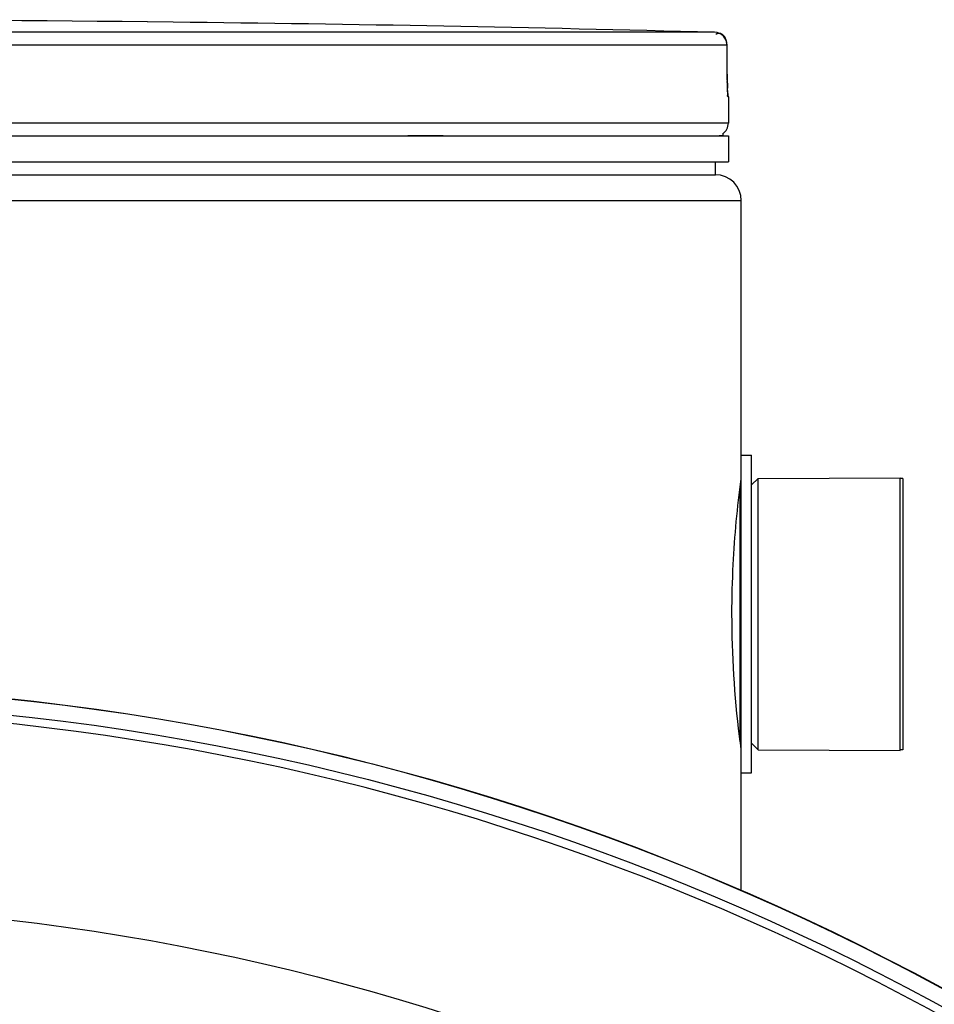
# Model space of a CAD drawing. Header units: millimetres. Extents: x 0 to 297, y 0 to 210.
# Tile 261 of 455: x 58.37 to 61.2, y 161.31 to 164.36. Entities that reach past the tile are written whole.
import ezdxf

# ---------------------------------------------------------------- set-up
doc = ezdxf.new("R2010")
doc.units = ezdxf.units.MM
doc.header["$LTSCALE"] = 16.335
doc.layers.get('0').update_dxf_attribs({"linetype": 'CONTINUOUS'})
doc.layers.add('01_GLOBAL', color=7, linetype='CONTINUOUS')
doc.layers.add('AXES_REF', color=7, linetype='CONTINUOUS')

msp = doc.modelspace()

# ---------------------------------------------------------------- linework, layer by layer
at = {"color": 7, "linetype": 'Continuous'}
for p, q in [((58.7646, 164.3486), (58.7642, 164.3486)), ((58.8442, 164.3476), (58.7645, 164.3486)), ((60.559, 164.1783), (60.5584, 164.2766)), ((60.5591, 164.1702), (60.559, 164.1798)), ((60.5593, 164.1627), (60.5591, 164.1719)), ((60.5594, 164.1556), (60.5592, 164.1641)), ((60.5596, 164.1492), (60.5594, 164.157)), ((60.5598, 164.1445), (60.5596, 164.1503)), ((60.56, 164.1402), (60.5598, 164.1455)), ((60.5601, 164.1364), (60.5599, 164.1412)), ((60.5603, 164.133), (60.5601, 164.1372)), ((60.5606, 164.1279), (60.5602, 164.1354)), ((60.5605, 164.1288), (60.5604, 164.1315)), ((60.5607, 164.1266), (60.5605, 164.1288)), ((60.5624, 164.1162), (60.5624, 164.0353)), ((54.4824, 163.9953), (60.5624, 163.9953)), ((60.5464, 163.9953), (60.5464, 163.9969)), ((60.5624, 163.9953), (60.5624, 163.9153)), ((54.4824, 163.9153), (60.5624, 163.9153)), ((60.5224, 163.8753), (60.5224, 163.9153)), ((54.5224, 163.8753), (60.5224, 163.8753)), ((60.6024, 162.0233), (60.6024, 163.0073)), ((60.6024, 163.0073), (60.6344, 163.0073)), ((60.6344, 162.0233), (60.6344, 163.0073)), ((60.6344, 162.9153), (60.6544, 162.9353)), ((60.6544, 162.9353), (61.0944, 162.9373)), ((60.6544, 162.0953), (60.6544, 162.9353)), ((61.0944, 162.0933), (61.0944, 162.9373)), ((60.6344, 162.1153), (60.6544, 162.0953)), ((60.6544, 162.0953), (61.0944, 162.0933)), ((60.6024, 162.0233), (60.6344, 162.0233))]:
    msp.add_line(p, q, dxfattribs=at)
at = {"color": 9, "linetype": 'Continuous'}
for p, q in [((60.5194, 164.3163), (57.6778, 164.3163)), ((60.5266, 164.3112), (60.5237, 164.3096)), ((60.5301, 164.3125), (60.5274, 164.3116)), ((60.5583, 164.2763), (57.6798, 164.2763)), ((60.5583, 164.2763), (60.5584, 164.2767)), ((60.5589, 164.1864), (60.5583, 164.2763)), ((60.5589, 164.1864), (60.5589, 164.1866)), ((60.5624, 164.1162), (60.5617, 164.1162)), ((60.5624, 164.0353), (54.4824, 164.0353)), ((59.5702, 163.9969), (59.6794, 163.9969)), ((60.5335, 163.9969), (60.5464, 163.9969)), ((60.5984, 162.9049), (60.5984, 162.1257))]:
    msp.add_line(p, q, dxfattribs=at)
at = {"color": 7, "linetype": 'Continuous'}
msp.add_lwpolyline([(60.5609, 164.1238), (60.5609, 164.1237), (60.561, 164.1232), (60.561, 164.123), (60.561, 164.1231), (60.561, 164.1233), (60.5609, 164.1237), (60.5609, 164.1242), (60.5608, 164.1249), (60.5607, 164.1257), (60.5607, 164.1266)], dxfattribs=at)
for radius in [7.7567, 7.756, 7.7063]:
    msp.add_circle((57.5224, 154.5393), radius, dxfattribs=at)
for centre, radius, start, end in [((57.5224, 48.8153), 115.54, 89.384203, 90.615797), ((57.5224, 48.8153), 115.5399, 88.513625, 89.344519), ((60.5184, 164.2763), 0.04, 0.4714, 88.5097), ((60.5224, 164.1162), 0.04, 0, 16.9479), ((60.5224, 164.0353), 0.04, 304.2644, 360), ((60.536, 163.9969), 0.0104, 0, 31.3783), ((57.5224, 154.5393), 7.68, 278.27713, 261.72287)]:
    msp.add_arc(centre, radius, start, end, dxfattribs=at)
at = {"color": 9, "linetype": 'Continuous'}
for centre, radius, start, end in [((60.5357, 164.2918), 0.0215, 112.8813, 114.9933), ((60.5343, 164.296), 0.017, 101.4114, 104.251), ((61.9457, 164.1933), 1.3868, 180.2831, 182.0542)]:
    msp.add_arc(centre, radius, start, end, dxfattribs=at)
for points, knots in [([(60.5351, 164.3129), (60.5344, 164.313), (60.533, 164.313), (60.5316, 164.3128), (60.5309, 164.3127)], [0, 0, 0, 0, 0.489837, 1, 1, 1, 1]), ([(60.5398, 164.3118), (60.539, 164.3121), (60.5375, 164.3126), (60.5359, 164.3129), (60.5351, 164.3129)], [0, 0, 0, 0, 0.498239, 1, 1, 1, 1]), ([(60.5617, 164.1162), (60.5593, 164.1163), (60.563, 164.1309), (60.56, 164.1368), (60.5598, 164.1435)], [0, 0, 0, 0, 0.262414, 1, 1, 1, 1]), ([(60.5617, 164.1162), (60.5617, 164.1174), (60.5616, 164.1199), (60.5612, 164.1224), (60.561, 164.1237)], [0, 0, 0, 0, 0.485542, 1, 1, 1, 1])]:
    msp.add_open_spline(points, degree=3, knots=knots, dxfattribs=at)
msp.add_open_spline([(60.5583, 164.2763), (60.5583, 164.2897), (60.5521, 164.3067), (60.5398, 164.3118)], degree=3, dxfattribs=at)
at = {"color": 7, "linetype": 'Continuous'}
for points, knots in [([(60.5736, 162.5153), (60.5736, 162.5665), (60.5772, 162.7065), (60.5903, 162.8461), (60.6022, 162.9341)], [0, 0, 0, 0, 0.365681, 1, 1, 1, 1]), ([(60.6022, 162.0965), (60.6004, 162.11), (60.5824, 162.2488), (60.5736, 162.3889), (60.5736, 162.5153)], [0, 0, 0, 0, 0.097236, 1, 1, 1, 1])]:
    msp.add_open_spline(points, degree=3, knots=knots, dxfattribs=at)
at = {"layer": '01_GLOBAL', "color": 7, "linetype": 'Continuous'}
for p, q in [((54.5224, 163.8753), (60.5224, 163.8753)), ((60.6024, 163.0073), (60.6024, 163.7953)), ((60.6024, 161.6582), (60.6024, 162.0233))]:
    msp.add_line(p, q, dxfattribs=at)
at = {"layer": '01_GLOBAL', "color": 9, "linetype": 'Continuous'}
msp.add_line((54.4424, 163.7953), (60.6024, 163.7953), dxfattribs=at)
at = {"layer": '01_GLOBAL', "color": 7, "linetype": 'Continuous'}
msp.add_arc((60.5224, 163.7953), 0.08, 0, 90, dxfattribs=at)
at = {"layer": 'AXES_REF', "color": 7, "linetype": 'Continuous'}
for p, q in [((61.1024, 162.9353), (61.0944, 162.9353)), ((61.1024, 162.9353), (61.1024, 162.0953)), ((61.1024, 162.0953), (61.0944, 162.0953))]:
    msp.add_line(p, q, dxfattribs=at)
at = {"layer": 'AXES_REF', "color": 9, "linetype": 'Continuous'}
msp.add_circle((57.5224, 154.5393), 7.0756, dxfattribs=at)

doc.saveas('drawing.dxf')
